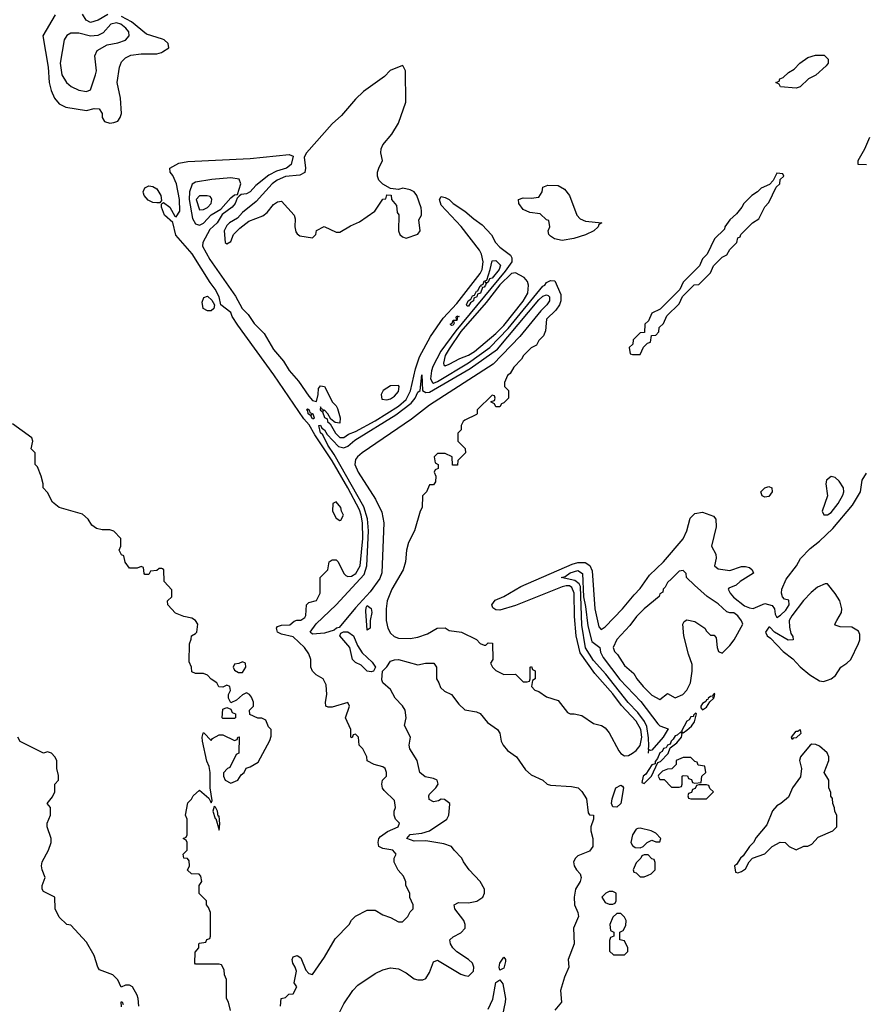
# Model space of a CAD drawing. Header units: inches. Extents: x 2348352 to 2479776, y 460422 to 613655.
# Tile 423 of 590: x 2409268 to 2413610, y 572180 to 577233. Entities that reach past the tile are written whole.
import ezdxf

# ---------------------------------------------------------------- set-up
doc = ezdxf.new("R2010")
doc.units = ezdxf.units.IN
doc.header["$MEASUREMENT"] = 0
doc.layers.add('C4507', color=7, linetype='Continuous')
doc.layers.add('C4517', color=7, linetype='Continuous')

msp = doc.modelspace()

# ---------------------------------------------------------------- linework, layer by layer
at = {"layer": 'C4507', "color": 4}
for points, elevation in [([(2409450, 577258), (2409385.5, 577150), (2409413.1, 576990), (2409418.3, 576910), (2409429.1, 576869.1), (2409446.7, 576830), (2409470, 576800.4), (2409504.7, 576784.7), (2409610, 576766.7), (2409650, 576777.1), (2409674.6, 576774.6), (2409690.7, 576750.7), (2409691.3, 576730), (2409702, 576710), (2409730, 576701), (2409750, 576704.7), (2409770, 576712), (2409782, 576730), (2409788.9, 576751.1), (2409783.7, 576830), (2409766.6, 576910), (2409779.3, 576990), (2409790, 577016), (2409810, 577036.3), (2409838, 577050), (2409890, 577057.3), (2409970, 577058), (2409995.3, 577064.7), (2410000, 577067.7)], 92), ([(2409719.9, 577260.1), (2409670, 577229.7), (2409630, 577218), (2409609, 577230), (2409590, 577262)], 92), ([(2410000, 577132.7), (2409917.7, 577157.7), (2409841, 577221), (2409790, 577249.8)], 92), ([(2410000, 576256.5), (2409995.1, 576270), (2409994.6, 576285.4), (2410000, 576290.8)], 88), ([(2410000, 574414), (2409996.4, 574416.4), (2409983.6, 574416.4), (2409970, 574406), (2409938, 574402), (2409930, 574386), (2409910, 574386), (2409906, 574390), (2409902, 574422), (2409890, 574426), (2409870, 574418), (2409830, 574418), (2409808.4, 574448.4), (2409802, 574482), (2409790, 574486), (2409778, 574510), (2409786, 574530), (2409786, 574570), (2409750, 574608), (2409730, 574615.3), (2409690, 574614), (2409662, 574622), (2409638, 574638), (2409618, 574670), (2409590, 574695.3), (2409470, 574728.7), (2409436.4, 574756.4), (2409410, 574806), (2409388, 574830), (2409388, 574850), (2409378, 574890), (2409358, 574938), (2409346, 574950), (2409346, 575010), (2409326, 575030), (2409335.3, 575070), (2409330, 575086), (2409230, 575158)], 92), ([(2409878, 572170), (2409875.3, 572210), (2409870, 572226), (2409846, 572270), (2409830, 572278), (2409810, 572278), (2409787.3, 572267.3), (2409770, 572306), (2409746, 572330), (2409676.4, 572356.4), (2409668, 572370), (2409648.7, 572430), (2409610, 572498), (2409530, 572586), (2409508.4, 572588.4), (2409470, 572626), (2409448.7, 572670), (2409448, 572730), (2409390, 572758), (2409382, 572770), (2409382, 572790), (2409398, 572830), (2409382, 572870), (2409379, 572890), (2409382, 572910), (2409415.3, 572970), (2409428.7, 573010), (2409428.7, 573030), (2409408.7, 573090), (2409408, 573110), (2409426, 573150), (2409426, 573190), (2409408, 573210), (2409436.4, 573243.6), (2409448, 573270), (2409448, 573310), (2409466, 573330), (2409466, 573354), (2409458, 573390), (2409458, 573430), (2409448, 573450), (2409430, 573468), (2409410, 573475.3), (2409388.9, 573468.9), (2409270, 573528), (2409258, 573550)], 96), ([(2409790, 572166), (2409788.4, 572191.6), (2409792.7, 572192.7), (2409798, 572178)], 96)]:
    msp.add_lwpolyline(points, dxfattribs=dict(at, elevation=elevation))
for points, elevation in [([(2409763.4, 577216.6), (2409734.8, 577210), (2409695.2, 577164.8), (2409668.2, 577151.8), (2409630.9, 577149.1), (2409570, 577163), (2409530, 577163.6), (2409510, 577152.3), (2409495.5, 577130), (2409474.9, 577010), (2409483.8, 576950), (2409507.7, 576910), (2409530.8, 576890), (2409570, 576870.6), (2409610, 576864), (2409630, 576872), (2409657, 576950), (2409660.9, 576970), (2409653.2, 577046.8), (2409665.2, 577074.8), (2409716.5, 577103.5), (2409770, 577113.4), (2409810, 577127.7), (2409829.3, 577150), (2409826.6, 577170), (2409811.6, 577190), (2409786, 577210)], 96), ([(2409970, 576292.3), (2409950, 576295.1), (2409926, 576306), (2409906, 576330), (2409902.5, 576342.5), (2409900.9, 576350), (2409909.3, 576370), (2409930, 576379.5), (2409950, 576376), (2409970, 576364.2), (2409991.6, 576330), (2409995.3, 576304.7), (2409990, 576298), (2409986.4, 576293.6)], 88)]:
    msp.add_lwpolyline(points, close=True, dxfattribs=dict(at, elevation=elevation))
at = {"layer": 'C4517', "color": 4}
for points, elevation in [([(2410000, 577067.7), (2410031.8, 577088.2), (2410029.3, 577110), (2410009, 577130), (2410000, 577132.7)], 92), ([(2413610, 576488.7), (2413568, 576490), (2413568, 576510), (2413602, 576570), (2413628, 576630)], 88), ([(2410000, 576290.8), (2410004.7, 576295.3), (2410037.1, 576270), (2410064, 576224), (2410070, 576221), (2410089.6, 576250.4), (2410087, 576310), (2410072.1, 576390), (2410052.9, 576432.9), (2410039.5, 576450), (2410037.2, 576470), (2410084.1, 576495.9), (2410130, 576505.2), (2410450, 576521.1), (2410650, 576541.6), (2410670, 576532), (2410659.5, 576490), (2410636.4, 576470), (2410584.7, 576455.3), (2410544.8, 576435.2), (2410478.9, 576381.1), (2410450, 576349.6), (2410430, 576339.6), (2410403.5, 576336.5), (2410392.4, 576327.6), (2410382.5, 576317.5), (2410372, 576290), (2410357.6, 576270), (2410306.2, 576233.8), (2410279.6, 576190), (2410243.4, 576156.6), (2410206.5, 576090), (2410205.2, 576070), (2410242.1, 576002.1), (2410374.6, 575814.6), (2410408.4, 575750), (2410439, 575719), (2410470, 575673.4), (2410521.8, 575621.8), (2410570, 575540.3), (2410620.4, 575480.4), (2410650, 575432.7), (2410697.2, 575377.2), (2410750, 575300.5), (2410770, 575279.1), (2410790, 575274), (2410799, 575310), (2410800.4, 575339.6), (2410810, 575354), (2410830.9, 575350.9), (2410871.3, 575270), (2410890.6, 575250.6), (2410896.8, 575236.8), (2410910.5, 575189.5), (2410910, 575162), (2410885.6, 575165.6), (2410862.7, 575182.7), (2410848.7, 575210), (2410830, 575228.7), (2410822, 575222), (2410826, 575230), (2410815.3, 575235.3), (2410810, 575246), (2410808.4, 575230), (2410819.8, 575219.8), (2410830, 575191.3), (2410844, 575184), (2410846.4, 575170), (2410859.5, 575159.5), (2410887.7, 575110), (2410910, 575088.7), (2410930, 575088.2), (2410953.7, 575106.3), (2410990, 575119), (2411090, 575173.8), (2411210, 575248.5), (2411250, 575283.2), (2411271.9, 575328.1), (2411298.2, 575441.8), (2411317.2, 575502.8), (2411373.8, 575606.2), (2411439, 575701), (2411510, 575775.8), (2411629.7, 575930), (2411639.3, 575950), (2411644.2, 575990), (2411635.8, 576030), (2411626.2, 576050), (2411531.8, 576171.8), (2411430, 576280.9), (2411421.2, 576310), (2411430, 576324.7), (2411450, 576321), (2411470.7, 576310.7), (2411491.3, 576290), (2411550.7, 576250.7), (2411596, 576210), (2411639.3, 576179.3), (2411687.9, 576127.9), (2411707.7, 576090), (2411730, 576064.7), (2411784, 576024), (2411791.3, 576010), (2411790.9, 575990.9), (2411757.4, 575942.6), (2411504.1, 575635.9), (2411428.2, 575531.8), (2411386.7, 575453.3), (2411379.1, 575430), (2411374.4, 575390), (2411384.4, 575370), (2411390, 575367.3), (2411410, 575375.6), (2411570, 575471), (2411678.2, 575550), (2411772.8, 575647.2), (2411950, 575864.9), (2411961.2, 575870), (2411970, 575884.7), (2411990, 575894), (2412012.7, 575892.7), (2412042.8, 575822.8), (2412042.8, 575790), (2412036, 575770), (2412018, 575742), (2411970, 575695.3), (2411963.6, 575636.4), (2411954, 575610), (2411930, 575586), (2411918, 575562), (2411890, 575548), (2411852, 575510), (2411842, 575490), (2411802, 575450), (2411783.6, 575416.4), (2411770, 575406), (2411754, 575370), (2411754, 575350), (2411774, 575330), (2411774, 575290), (2411750, 575266), (2411738, 575262), (2411730, 575246), (2411710, 575246), (2411702, 575262), (2411686, 575270), (2411686, 575274), (2411702, 575278), (2411706, 575290), (2411702, 575302), (2411690, 575306), (2411614, 575230), (2411614, 575210), (2411610, 575206), (2411550, 575178), (2411542, 575170), (2411532, 575150), (2411531.6, 575128.4), (2411514, 575110), (2411514, 575070), (2411552.7, 575032.7), (2411554, 575010), (2411514, 574970), (2411512.7, 574947.3), (2411487.3, 574947.3), (2411486, 574990), (2411450, 575006), (2411410, 575006), (2411394, 574990), (2411398, 574958), (2411414, 574950), (2411414, 574930), (2411398, 574922), (2411394, 574910), (2411402, 574890), (2411399.6, 574860.4), (2411390, 574846), (2411370, 574846), (2411354, 574810), (2411334, 574790), (2411332, 574730), (2411322, 574710), (2411292, 574610), (2411261, 574550), (2411251, 574510), (2411246, 574450), (2411234.8, 574410), (2411176.3, 574310), (2411153, 574250), (2411147.7, 574210), (2411147.3, 574150), (2411154.8, 574110), (2411170, 574084.7), (2411187.9, 574067.9), (2411210, 574058.8), (2411270, 574056.3), (2411310, 574063), (2411358.9, 574081.1), (2411408, 574110), (2411450, 574111), (2411470, 574098), (2411534, 574090), (2411610, 574052), (2411630, 574032), (2411650, 574022), (2411658, 574022), (2411670, 574034), (2411692.7, 574032.7), (2411694, 573950), (2411682, 573930), (2411692, 573910), (2411710, 573892), (2411750, 573872), (2411810, 573874), (2411850, 573834), (2411870, 573834), (2411882, 573838), (2411886, 573850), (2411886, 573910), (2411892.7, 573912.7), (2411898, 573898), (2411911.3, 573891.3), (2411912, 573850), (2411898, 573842), (2411892, 573810), (2411910, 573792), (2411930, 573784.7), (2411970, 573758), (2412030, 573738), (2412077.3, 573677.3), (2412090, 573670.8), (2412110.6, 573670.6), (2412150, 573661), (2412210, 573621), (2412250.7, 573610.7), (2412270, 573598), (2412290, 573572), (2412339.9, 573479.9), (2412350, 573466), (2412370, 573454.8), (2412390, 573457.3), (2412410, 573467.7), (2412430, 573483), (2412450, 573508), (2412457.8, 573550), (2412452.7, 573590), (2412430, 573632.6), (2412353.9, 573713.9), (2412310, 573772.8), (2412216.8, 573876.8), (2412142.7, 573982.7), (2412122.4, 574070), (2412113.7, 574170), (2412110.6, 574290), (2412098.5, 574318.5), (2412086.7, 574326.7), (2412070, 574327.8), (2412050, 574321.6), (2411810, 574225.7), (2411730, 574202.7), (2411710, 574204), (2411694.6, 574214.6), (2411688.7, 574230), (2411706.3, 574253.7), (2411750, 574273), (2411836.9, 574323.1), (2412100.7, 574439.3), (2412130, 574447.2), (2412167.6, 574447.6), (2412192.2, 574432.2), (2412203.4, 574403.4), (2412217.6, 574210), (2412237.3, 574117.3), (2412250, 574104), (2412270, 574116.3), (2412359.6, 574210), (2412418.2, 574281.8), (2412450, 574313.4), (2412498, 574382), (2412570, 574450.4), (2412670.7, 574569.3), (2412689.4, 574610), (2412705.6, 574674.4), (2412730, 574698), (2412770, 574706), (2412825.4, 574685.4), (2412838, 574670), (2412838.8, 574630), (2412816, 574530), (2412837.3, 574490), (2412839.1, 574470), (2412831, 574430), (2412850, 574414.8), (2412910, 574406), (2412970, 574427.3), (2412990, 574426.8), (2413010, 574421), (2413024.7, 574410), (2413031.6, 574391.6), (2412962, 574350), (2412942, 574330), (2412904, 574316), (2412901, 574310), (2412910.8, 574290), (2412928.8, 574268.8), (2412984.4, 574224.4), (2413010, 574214), (2413030, 574211), (2413090, 574237.3), (2413126, 574226), (2413139.1, 574210), (2413142.5, 574182.5), (2413150, 574164.7), (2413170, 574176), (2413197.5, 574202.5), (2413214, 574230), (2413212.9, 574252.9), (2413190, 574259.3), (2413179.3, 574270), (2413174, 574290), (2413175.6, 574310), (2413198.6, 574361.4), (2413252, 574430), (2413271.9, 574468.1), (2413321.6, 574518.4), (2413370, 574557.1), (2413438.2, 574621.8), (2413538, 574742), (2413579.6, 574810), (2413589.2, 574870), (2413610, 574904.7)], 88), ([(2410605.2, 572170), (2410609, 572210), (2410630, 572214), (2410648.4, 572231.6), (2410670, 572234), (2410688.7, 572270), (2410676, 572290), (2410686.6, 572350), (2410680.9, 572370), (2410667.8, 572390), (2410664.7, 572410), (2410670, 572422.8), (2410690, 572430.5), (2410710, 572418.8), (2410734.4, 572354.4), (2410750, 572338), (2410770, 572332), (2410830, 572422), (2410884.7, 572515.3), (2410958, 572590), (2410968.9, 572611.1), (2410990, 572632), (2411050, 572662), (2411090, 572662), (2411130, 572638), (2411170, 572624.7), (2411210, 572602), (2411230, 572602), (2411258, 572630), (2411270, 572654), (2411286, 572670), (2411286, 572690), (2411268.4, 572728.4), (2411268, 572750), (2411248, 572790), (2411247.3, 572807.3), (2411236.4, 572836.4), (2411208.4, 572868.4), (2411188.4, 572908.4), (2411188, 572930), (2411198, 572950), (2411182, 572970), (2411130, 572978.4), (2411109.2, 572990), (2411106, 573010), (2411109.3, 573030), (2411118.6, 573041.4), (2411153.5, 573066.5), (2411208, 573090), (2411215.3, 573110), (2411195.3, 573130), (2411188.7, 573150), (2411188.7, 573170), (2411195.3, 573190), (2411190, 573226), (2411136.4, 573276.4), (2411129.1, 573289.1), (2411124, 573310), (2411129, 573330), (2411148.7, 573350), (2411148.7, 573370), (2411142, 573390), (2411130, 573399), (2411086, 573410), (2411048.9, 573428.9), (2411048, 573450), (2411028, 573490), (2411008, 573510), (2411006, 573550), (2410990, 573566), (2410978, 573562), (2410972.7, 573547.3), (2410966, 573550), (2410966, 573590), (2410938, 573650), (2410959, 573710), (2410950, 573728), (2410870, 573705.2), (2410850, 573704), (2410838, 573710), (2410835.3, 573730), (2410842, 573770), (2410838.6, 573818.6), (2410824, 573850), (2410788.7, 573870), (2410769.5, 573889.5), (2410761.2, 573910), (2410761.2, 573950), (2410750, 573978), (2410728.7, 574010), (2410670, 574065.2), (2410610, 574079.3), (2410590, 574089.3), (2410584, 574110), (2410590, 574118), (2410610, 574126), (2410652.7, 574127.3), (2410674.6, 574145.4), (2410688.7, 574151.3), (2410710, 574151.3), (2410730, 574164.7), (2410734.6, 574174.6), (2410738, 574230), (2410750, 574242), (2410790, 574252), (2410808.7, 574290), (2410808.7, 574370), (2410848, 574410), (2410855.3, 574450), (2410870, 574461), (2410890, 574461), (2410901, 574450), (2410930.7, 574390.7), (2410940.7, 574380.7), (2410950, 574376), (2410970, 574377.3), (2410991.3, 574390), (2411013.3, 574430), (2411027.3, 574570), (2411025.3, 574650), (2411018.5, 574690), (2411010, 574717.6), (2410950, 574829.6), (2410870, 574968.2), (2410781.7, 575101.7), (2410752.8, 575152.8), (2410724.9, 575184.9), (2410570.9, 575410.9), (2410385.8, 575665.8), (2410357.4, 575710), (2410349.6, 575730), (2410299.3, 575770), (2410290.9, 575810), (2410270, 575849.4), (2410243.6, 575883.6), (2410151.9, 576031.9), (2410067.8, 576127.8), (2410052.7, 576192.7), (2410009.5, 576230), (2410000, 576256.5)], 88), ([(2410348.4, 572148.4), (2410338, 572190), (2410328, 572210), (2410327.3, 572307.3), (2410318, 572330), (2410316.4, 572356.4), (2410302, 572382), (2410290, 572386), (2410170, 572386), (2410166, 572390), (2410167.3, 572447.3), (2410186, 572470), (2410186, 572490), (2410190, 572494), (2410222, 572498), (2410227.3, 572512.7), (2410242, 572518), (2410246, 572530), (2410246, 572650), (2410236.4, 572676.4), (2410226, 572690), (2410226, 572710), (2410188, 572748), (2410188.7, 572790), (2410202, 572810), (2410196.4, 572836.4), (2410188, 572848), (2410148.4, 572848.4), (2410128.4, 572868.4), (2410138, 572890), (2410136.4, 572916.4), (2410127.3, 572927.3), (2410108.9, 572928.9), (2410106, 572950), (2410126, 572970), (2410126, 573010), (2410122, 573022), (2410106, 573030), (2410122, 573038), (2410126, 573050), (2410126, 573130), (2410118, 573150), (2410130, 573214), (2410148.4, 573231.6), (2410158, 573250), (2410190, 573278), (2410238, 573238), (2410250, 573214), (2410254, 573226), (2410244, 573290), (2410245.2, 573370), (2410239.3, 573399.3), (2410227.2, 573427.2), (2410205.2, 573530), (2410204, 573550), (2410209, 573571), (2410210, 573574), (2410212, 573572), (2410250, 573534), (2410256.4, 573543.6), (2410290, 573562), (2410310, 573562), (2410370, 573534), (2410382, 573538), (2410386, 573550), (2410392.7, 573552.7), (2410391.6, 573468.4), (2410378, 573462), (2410344.7, 573395.3), (2410334, 573390), (2410312.7, 573367.3), (2410312, 573350), (2410322, 573330), (2410350, 573314), (2410386, 573330), (2410403.1, 573356.9), (2410418, 573370), (2410428.7, 573391.3), (2410450, 573398), (2410490, 573422), (2410550, 573534), (2410556.4, 573556.4), (2410558, 573590), (2410544, 573604), (2410530, 573638), (2410510, 573648), (2410488.4, 573648.4), (2410447.3, 573667.3), (2410446, 573690), (2410466, 573710), (2410466, 573730), (2410456.4, 573756.4), (2410446, 573770), (2410430, 573778), (2410410, 573768), (2410379.8, 573740.2), (2410350, 573726), (2410338, 573750), (2410338, 573770), (2410348, 573790), (2410346, 573810), (2410330, 573818), (2410310, 573808), (2410288.4, 573808.4), (2410278, 573830), (2410248.9, 573848.9), (2410230, 573868), (2410210, 573878), (2410170, 573878), (2410150, 573886), (2410148, 573910), (2410136.4, 573936.4), (2410138, 574030), (2410147.3, 574052.7), (2410148, 574070), (2410170, 574082), (2410175.3, 574090), (2410181.2, 574130), (2410170, 574148.7), (2410150, 574161.2), (2410109.4, 574169.4), (2410066.6, 574186.6), (2410028, 574230), (2410026, 574250), (2410048, 574270), (2410047.3, 574307.3), (2410008, 574350), (2410006, 574410), (2410000, 574414)], 92), ([(2410905.6, 572134.4), (2410930, 572182), (2410975.3, 572250), (2411002, 572278), (2411090, 572338), (2411130, 572356), (2411170, 572366), (2411210, 572361), (2411250, 572341), (2411290, 572311), (2411310, 572304.7), (2411334.6, 572305.4), (2411350, 572312), (2411370, 572342), (2411390, 572398), (2411410, 572406), (2411530, 572334.8), (2411550, 572327.3), (2411570, 572324), (2411594.5, 572350), (2411597, 572370), (2411589.2, 572390), (2411570, 572409.2), (2411509.5, 572449.5), (2411489, 572470), (2411477.2, 572490), (2411474, 572510), (2411490, 572526), (2411530, 572546.8), (2411552.7, 572570), (2411552.7, 572590), (2411546, 572610), (2411499, 572670), (2411495.3, 572690), (2411517.2, 572702.8), (2411570, 572700.5), (2411611.4, 572708.6), (2411642.7, 572730), (2411652, 572750), (2411652, 572770), (2411629.4, 572810), (2411573.2, 572870), (2411544, 572910), (2411535.3, 572930), (2411495.3, 572970), (2411482, 572990), (2411442.9, 573002.9), (2411350, 573018.4), (2411290, 573016.3), (2411253.2, 573030), (2411270, 573051.4), (2411330, 573058.7), (2411370, 573070.3), (2411459, 573130), (2411468.7, 573150), (2411473.6, 573206.4), (2411473.2, 573210), (2411446, 573230), (2411430, 573232.7), (2411416.1, 573223.9), (2411390, 573218.4), (2411367, 573230), (2411365.6, 573250), (2411370, 573258.8), (2411401.2, 573290), (2411413.2, 573310), (2411409.1, 573329.1), (2411390, 573339.3), (2411347.5, 573347.5), (2411319, 573370), (2411306.6, 573430), (2411269, 573490), (2411265.2, 573510), (2411272.7, 573550), (2411241.2, 573610), (2411249.5, 573650.5), (2411244.5, 573690), (2411231.3, 573711.3), (2411193.2, 573750), (2411170, 573795.3), (2411129.5, 573829.5), (2411124.1, 573844.1), (2411128, 573890), (2411150, 573911.3), (2411170, 573940.7), (2411190, 573948), (2411210, 573948.4), (2411310, 573921), (2411349.3, 573930.7), (2411392, 573930), (2411406, 573910), (2411406, 573850), (2411418, 573830), (2411425.4, 573805.4), (2411446.4, 573786.4), (2411482, 573770), (2411519.8, 573719.8), (2411550, 573691.3), (2411610, 573681), (2411630, 573671.3), (2411666.2, 573626.2), (2411718, 573590), (2411730.6, 573570.6), (2411737.3, 573530), (2411746.8, 573510), (2411770, 573482.8), (2411814.8, 573450), (2411862.5, 573382.5), (2411890, 573358), (2411950.6, 573330.6), (2411972, 573310), (2411990, 573304), (2412097.3, 573297.3), (2412132, 573290), (2412150, 573272), (2412174.8, 573234.8), (2412183, 573163), (2412190, 573151.3), (2412211.3, 573150), (2412211, 573130), (2412196, 573090), (2412196, 573070), (2412206.8, 573030), (2412206.8, 572990), (2412190, 572965.2), (2412130, 572940.9), (2412117.3, 572930), (2412107.7, 572910), (2412110.8, 572890), (2412122.8, 572870), (2412142.8, 572850), (2412147.3, 572830), (2412142, 572810), (2412118, 572770), (2412110.5, 572730), (2412113, 572690), (2412130.7, 572650), (2412133.4, 572630), (2412108, 572570), (2412110.8, 572490), (2412081, 572410), (2412084.7, 572370), (2412061.4, 572318.6), (2412041, 572250), (2412046, 572190), (2412011.3, 572150)], 84), ([(2412492.1, 573487.9), (2412490, 573469.2)], 84), ([(2411670, 572154.8), (2411693.8, 572206.2), (2411710, 572291), (2411730, 572306), (2411744.9, 572284.9), (2411759.6, 572210), (2411758, 572190), (2411742.8, 572117.2)], 76)]:
    msp.add_lwpolyline(points, dxfattribs=dict(at, elevation=elevation))
for points, elevation in [([(2413250, 576882), (2413170, 576888), (2413162, 576902), (2413146, 576910), (2413162, 576918), (2413166, 576930), (2413183.1, 576936.9), (2413210, 576962), (2413240.4, 576979.6), (2413268, 577010), (2413310, 577038), (2413349.1, 577050.9), (2413394, 577050), (2413414, 577030), (2413414, 577010), (2413403.6, 576996.4), (2413350, 576948), (2413314, 576930), (2413270, 576888)], 88), ([(2411230, 576998), (2411167.5, 576972.5), (2411139.1, 576940.9), (2411030, 576864), (2410990, 576825.2), (2410918.2, 576741.8), (2410870, 576698.4), (2410738, 576550), (2410727.3, 576527.3), (2410734, 576470), (2410730, 576448.7), (2410704.9, 576435.1), (2410630, 576428), (2410588, 576410), (2410561.6, 576390), (2410479.9, 576300.1), (2410410, 576242.7), (2410385.1, 576214.9), (2410344, 576190), (2410330, 576176), (2410316, 576150), (2410322, 576090), (2410330, 576082), (2410350, 576094), (2410364, 576130), (2410397, 576163), (2410442, 576198), (2410513.8, 576226.2), (2410535.9, 576244.1), (2410570, 576284.7), (2410590, 576298), (2410610, 576302), (2410676, 576230), (2410681, 576210), (2410678, 576170), (2410683.6, 576143.6), (2410690, 576134), (2410703.6, 576123.6), (2410770, 576114), (2410786, 576130), (2410788.9, 576151.1), (2410828.9, 576171.1), (2410890, 576142), (2410910, 576142), (2410964.7, 576175.3), (2411010, 576194.8), (2411088.7, 576250), (2411130, 576312), (2411146, 576314), (2411150, 576334), (2411172.7, 576332.7), (2411174, 576310), (2411199.6, 576279.6), (2411203.6, 576243.6), (2411212, 576232), (2411211, 576150), (2411218, 576130), (2411230, 576118), (2411250, 576111), (2411310, 576132), (2411322, 576150), (2411314.6, 576205.4), (2411328, 576230), (2411328, 576250), (2411327.3, 576267.3), (2411304, 576330), (2411290, 576348.7), (2411270, 576359), (2411232, 576368), (2411210, 576362), (2411170, 576366), (2411130, 576388), (2411109.2, 576409.2), (2411102, 576430), (2411102, 576450), (2411108.9, 576471.1), (2411128, 576510), (2411119, 576550), (2411121.2, 576570), (2411129.2, 576590), (2411175.5, 576644.5), (2411210, 576702), (2411248, 576810), (2411246, 576970), (2411234.6, 576994.6)], 92), ([(2413150, 576446), (2413132.7, 576407.3), (2413112.7, 576387.3), (2413070, 576368), (2413051.3, 576348.7), (2413022, 576330), (2412982, 576290), (2412972, 576270), (2412943.6, 576236.4), (2412910, 576206), (2412884.7, 576170), (2412882, 576158), (2412831.6, 576108.4), (2412794, 576030), (2412770, 576006), (2412754, 575970), (2412670, 575886), (2412652.7, 575847.3), (2412552.7, 575747.3), (2412510, 575726), (2412492.7, 575687.3), (2412474, 575670), (2412472.7, 575627.3), (2412450, 575626), (2412414, 575590), (2412412.7, 575567.3), (2412394, 575550), (2412398, 575518), (2412410, 575514), (2412450, 575514), (2412467.3, 575552.7), (2412487.3, 575572.7), (2412502, 575578), (2412507.3, 575612.7), (2412530, 575614), (2412546, 575630), (2412547.3, 575652.7), (2412570, 575674), (2412587.3, 575712.7), (2412650, 575774), (2412667.3, 575812.7), (2412727.3, 575872.7), (2412750, 575874), (2412810, 575934), (2412826, 575970), (2412870, 576014), (2412894.6, 576025.4), (2412910, 576054), (2412946, 576090), (2412950, 576114), (2412962, 576118), (2412966, 576130), (2413026, 576190), (2413058, 576210), (2413088.4, 576271.6), (2413110, 576294), (2413147.3, 576372.7), (2413166, 576390), (2413167.3, 576412.7), (2413186, 576430), (2413182, 576442)], 92), ([(2410350, 576421.6), (2410253.4, 576413.4), (2410170, 576399.6), (2410151.7, 576388.3), (2410138.6, 576350), (2410136.6, 576310), (2410153.3, 576213.3), (2410170, 576184.9), (2410190, 576178.5), (2410210, 576188.7), (2410249.2, 576230.7), (2410299.8, 576260.2), (2410350, 576319.3), (2410370, 576333.4), (2410384, 576336), (2410402, 576390), (2410393.6, 576413.6)], 88), ([(2412050, 576099), (2412010, 576108.7), (2411990, 576122), (2411982, 576130), (2411978, 576150), (2411986, 576170), (2411982, 576202), (2411970, 576206), (2411936.4, 576236.4), (2411883.1, 576243.1), (2411850, 576258), (2411828, 576290), (2411826, 576310), (2411850, 576318), (2411890, 576316), (2411930, 576322), (2411948, 576350), (2411950, 576374), (2411976.4, 576383.6), (2412030, 576381), (2412062.5, 576362.5), (2412086.8, 576330), (2412124.7, 576230), (2412142, 576210), (2412170, 576198), (2412254, 576190), (2412238, 576182), (2412234, 576170), (2412212, 576150), (2412170, 576129), (2412110, 576109)], 88), ([(2410190, 576329.4), (2410173, 576310), (2410190, 576257.3), (2410210, 576258), (2410230, 576268.5), (2410249.3, 576290), (2410253.2, 576310), (2410250, 576318), (2410244.7, 576324.7), (2410229.4, 576329.4)], 92), ([(2411661.2, 575881.2), (2411654, 575886), (2411659.3, 575879.3), (2411657, 575870), (2411650, 575859.5), (2411642, 575858), (2411630.2, 575830), (2411615.6, 575824.4), (2411611.5, 575810), (2411596.8, 575803.2), (2411594.6, 575790), (2411580.3, 575779.7), (2411570, 575762.9), (2411562, 575762), (2411559.3, 575770), (2411568.4, 575790), (2411582, 575798), (2411590, 575814.9), (2411600.4, 575819.6), (2411610, 575839.1), (2411618, 575842), (2411630, 575866.8), (2411634.6, 575865.4), (2411633.2, 575870), (2411643.8, 575876.2), (2411650, 575890.4), (2411663.2, 575896.8), (2411681.1, 575950), (2411690, 575996), (2411710, 575996.4), (2411733.4, 575973.4), (2411727, 575950), (2411690, 575907.1), (2411677.1, 575902.9), (2411670, 575885.6)], 84), ([(2411810, 575933), (2411790, 575929.6), (2411730, 575872), (2411659.4, 575780.6), (2411530, 575631.7), (2411470, 575543.6), (2411450, 575509), (2411440.7, 575470), (2411442, 575462), (2411450, 575456), (2411470, 575464.9), (2411525.4, 575494.6), (2411570, 575510.4), (2411600.7, 575530), (2411710, 575622.3), (2411750, 575663.6), (2411850, 575788.5), (2411873, 575830), (2411877, 575870), (2411871.8, 575890), (2411854.5, 575910)], 92), ([(2410770, 574078.4), (2410757, 574090), (2410788.5, 574131.5), (2410890.4, 574229.6), (2411033.9, 574386.1), (2411047.8, 574430), (2411057, 574610), (2411051, 574671), (2411032.4, 574732.4), (2410880.6, 575000.6), (2410847.4, 575050), (2410821.5, 575101.5), (2410810, 575112.7), (2410802, 575150), (2410810, 575151.8), (2410816.7, 575136.7), (2410830, 575128), (2410844.4, 575104.4), (2410902.3, 575042.3), (2410930, 575035), (2410950, 575044.4), (2410985.6, 575074.4), (2411195.8, 575204.2), (2411275.4, 575264.6), (2411296.4, 575290), (2411310, 575321), (2411322, 575330), (2411330, 575411), (2411333.4, 575330), (2411350, 575320.3), (2411370, 575320.8), (2411578, 575442), (2411717.5, 575542.5), (2411930, 575794.4), (2411950, 575814.7), (2411970, 575821.5), (2411977.4, 575817.4), (2411985.3, 575810), (2411985.2, 575790), (2411971.3, 575770), (2411940.6, 575739.4), (2411833.2, 575606.8), (2411695.5, 575464.5), (2411370, 575254), (2411277, 575183), (2411023.8, 575010), (2410999.3, 574990), (2410990, 574976), (2410986, 574950), (2411002.7, 574910), (2411092.5, 574772.5), (2411125.3, 574705.3), (2411134.3, 574650), (2411125.6, 574394.4), (2411114.4, 574365.6), (2411064.3, 574295.7), (2410990, 574215.1), (2410906.2, 574113.8), (2410892, 574110), (2410880.7, 574099.3), (2410830, 574084.7)], 84), ([(2410230, 575739.3), (2410209.2, 575750), (2410203.2, 575783.2), (2410212.7, 575807.3), (2410230, 575813.4), (2410253.7, 575793.7), (2410267.3, 575770), (2410262.8, 575750), (2410250, 575739.3)], 88), ([(2411482.7, 575662.7), (2411475.3, 575670), (2411485.1, 575674.9), (2411490, 575690.4), (2411509.1, 575690.9), (2411506.3, 575706.3), (2411510, 575712.7), (2411522, 575710), (2411512.5, 575707.5), (2411510, 575689.6), (2411490.9, 575689.1), (2411495.2, 575675.2), (2411490, 575665.1)], 84), ([(2411210, 575355.3), (2411170, 575353.2), (2411132, 575330), (2411122, 575310), (2411125.4, 575285.4), (2411150, 575281), (2411170, 575287.3), (2411190, 575301), (2411210, 575324.7), (2411213.2, 575350)], 92), ([(2410770, 575183.6), (2410760.9, 575199.1), (2410766, 575206), (2410759.1, 575200.9), (2410746.4, 575210), (2410745.6, 575225.6), (2410739, 575230), (2410743.7, 575236.3), (2410752.9, 575230), (2410756.4, 575216.4), (2410770.2, 575210), (2410777.1, 575190), (2410775.6, 575184.4)], 84), ([(2413430, 574888.7), (2413406, 574870), (2413402.8, 574850), (2413411, 574790), (2413382.8, 574710), (2413391.3, 574691.3), (2413410, 574691), (2413430, 574704), (2413466, 574750), (2413490, 574792), (2413495.1, 574810), (2413492.7, 574830), (2413470, 574864), (2413450, 574884)], 92), ([(2413090, 574782.7), (2413075.3, 574790), (2413069.4, 574810), (2413090, 574830.7), (2413110, 574837.3), (2413124.7, 574830), (2413126, 574810), (2413110, 574786)], 88), ([(2410890, 574758), (2410874, 574750), (2410872, 574710), (2410890, 574674), (2410910, 574662), (2410915.3, 574664.7), (2410928, 574690), (2410918, 574710), (2410915.3, 574730)], 92), ([(2412492.1, 573487.9), (2412494.2, 573505.8), (2412492.4, 573547.6), (2412484.6, 573604.6), (2412471.8, 573631.8), (2412437.5, 573677.5), (2412388.8, 573728.8), (2412274.4, 573874.4), (2412210, 573944), (2412170, 574009.6), (2412150, 574126), (2412143.3, 574323.3), (2412136.9, 574336.9), (2412115.4, 574355.4), (2412044, 574370), (2412065.1, 574374.9), (2412090, 574394.4), (2412130, 574406), (2412153.8, 574390), (2412158.8, 574270), (2412170, 574222), (2412181.8, 574121.8), (2412201.5, 574041.5), (2412243, 574010), (2412247, 573987), (2412259.5, 573959.5), (2412345.9, 573845.9), (2412453.7, 573733.7), (2412539.6, 573619.6), (2412550, 573608), (2412592.8, 573592.8), (2412568.5, 573550), (2412510, 573483.6), (2412502, 573482)], 84), ([(2412670, 574406), (2412650, 574402), (2412610, 574364), (2412590, 574344), (2412578.8, 574321.2), (2412567.3, 574310), (2412565.4, 574294.6), (2412550, 574286), (2412547.1, 574272.9), (2412470, 574209), (2412430.8, 574170), (2412396.5, 574123.5), (2412330, 574051.6), (2412311, 574010), (2412318, 573990), (2412334, 573974), (2412370, 573918), (2412416.9, 573876.9), (2412432, 573850), (2412464.7, 573810), (2412510, 573766), (2412550, 573744.7), (2412590, 573774), (2412630, 573752), (2412668, 573770), (2412690, 573791.3), (2412708.7, 573830), (2412717.2, 573890), (2412716, 573924), (2412697, 573977), (2412674.5, 574070), (2412668.7, 574130), (2412675.3, 574144.7), (2412690, 574152), (2412730, 574144.7), (2412782, 574110), (2412790, 574094), (2412810, 574074), (2412830, 574074), (2412839.6, 574059.6), (2412844.7, 574010), (2412851.1, 573991.1), (2412870, 573981), (2412910, 574020.5), (2412931.5, 574050), (2412977.2, 574130), (2412970, 574148), (2412950, 574174), (2412930, 574188), (2412910, 574188), (2412894.6, 574194.6), (2412850, 574235.3), (2412792.9, 574272.9), (2412728.7, 574330), (2412688, 574370), (2412686, 574390)], 88), ([(2413410, 574338), (2413398, 574338), (2413359.3, 574320.7), (2413326.4, 574293.6), (2413288, 574252), (2413227.1, 574172.9), (2413214.8, 574150), (2413215.3, 574115.3), (2413222.8, 574082.8), (2413232, 574068), (2413234, 574050), (2413209.1, 574049.1), (2413138, 574090), (2413114.6, 574114.6), (2413110, 574115.3), (2413092, 574090), (2413102, 574070), (2413118.5, 574058.5), (2413184, 573990), (2413232.2, 573952.2), (2413270, 573910.8), (2413320.7, 573870), (2413370, 573839.3), (2413390, 573837.1), (2413410, 573842.4), (2413430, 573850.6), (2413452.4, 573867.6), (2413479.5, 573910), (2413510, 573930.5), (2413529.5, 573950), (2413570, 574031.3), (2413576.2, 574050), (2413577.2, 574077.2), (2413570, 574095.3), (2413535.5, 574115.5), (2413476.4, 574116.4), (2413450, 574126), (2413448, 574130), (2413458, 574150), (2413482, 574190), (2413484, 574210), (2413473.2, 574250), (2413450, 574288.7)], 88), ([(2411050, 574099), (2411042.3, 574197.7), (2411043.8, 574216.2), (2411050, 574226.8), (2411070, 574210.8), (2411074.4, 574190), (2411064.7, 574150), (2411064.7, 574110)], 84), ([(2411070, 573886), (2411049.6, 573889.6), (2411019.5, 573919.5), (2410990, 573934), (2410974, 573950), (2410961.2, 574010), (2410909, 574070), (2410915.3, 574084.7), (2410928.9, 574091.1), (2410950, 574090.8), (2410978.8, 574070), (2411000.5, 574020.5), (2411023.4, 573983.4), (2411075.9, 573935.9), (2411092, 573910), (2411082, 573890)], 84), ([(2410410, 573938), (2410391.6, 573928.4), (2410370, 573926), (2410362, 573910), (2410370, 573894), (2410390, 573882), (2410410, 573882), (2410428, 573910), (2410426, 573930)], 92), ([(2412830, 573775.3), (2412819.8, 573760.2), (2412810, 573759), (2412798, 573750), (2412796.9, 573743.1), (2412790, 573742), (2412786.2, 573733.8), (2412770, 573724), (2412760.7, 573710), (2412760.7, 573700.7), (2412770, 573691.3), (2412790, 573704.7), (2412807.3, 573732.7), (2412828, 573750), (2412822, 573758), (2412830, 573754), (2412833.6, 573773.6)], 88), ([(2410310, 573646), (2410306, 573650), (2410310, 573694), (2410330, 573702), (2410350, 573694), (2410358, 573678), (2410374, 573670), (2410374, 573650), (2410370, 573646)], 92), ([(2412733.2, 573673.2), (2412723.6, 573663.6), (2412723.6, 573656.4), (2412710, 573655.1), (2412700.5, 573639.5), (2412690, 573632), (2412661, 573581), (2412670, 573572), (2412690, 573586), (2412712.9, 573607.1), (2412729, 573630), (2412738, 573670)], 88), ([(2412658, 573578), (2412639.3, 573560.7), (2412630, 573558), (2412619.9, 573540.1), (2412608.2, 573530), (2412604.5, 573515.5), (2412590, 573508.7), (2412583.4, 573496.6), (2412570, 573491.6), (2412562.8, 573477.2), (2412551, 573470), (2412539.1, 573440.9), (2412526.4, 573426.4), (2412526.4, 573413.6), (2412510, 573408.7), (2412478.5, 573361.5), (2412464.9, 573350), (2412458, 573318), (2412470, 573312), (2412508, 573350), (2412540.2, 573419.8), (2412553.6, 573426.4), (2412593.2, 573466.8), (2412604, 573496), (2412638, 573522), (2412662, 573550), (2412666, 573570)], 88), ([(2413230, 573538), (2413225.2, 573550), (2413250, 573580.7), (2413258.6, 573581.4), (2413270.6, 573590.6), (2413273, 573570), (2413250, 573547), (2413234.8, 573545.2)], 84), ([(2413330, 573514.5), (2413321, 573510), (2413271.3, 573450), (2413266.8, 573430), (2413277.3, 573390), (2413272.8, 573347.2), (2413230.7, 573290), (2413210, 573242), (2413171.3, 573210), (2413150, 573199), (2413128.1, 573171.9), (2413099.1, 573100.9), (2413044.5, 573035.5), (2413030.8, 573009.2), (2413011.3, 572990), (2412978.8, 572941.2), (2412964.7, 572930), (2412943.6, 572896.4), (2412934, 572890), (2412938, 572858), (2412950, 572854), (2412970, 572862), (2412990, 572874), (2413008.4, 572911.6), (2413026, 572930), (2413090, 572952), (2413126, 572990), (2413168.4, 573011.6), (2413194, 573010), (2413214, 572990), (2413250, 572972), (2413288.9, 572991.1), (2413310, 572991), (2413330, 573001), (2413363.3, 573036.7), (2413438, 573070), (2413458, 573090), (2413458, 573150), (2413448.4, 573168.4), (2413447.3, 573187.3), (2413438, 573210), (2413436.4, 573236.4), (2413428.4, 573248.4), (2413427.3, 573267.3), (2413418, 573290), (2413418, 573330), (2413393.2, 573370), (2413416.9, 573430), (2413416.9, 573450), (2413409.3, 573470), (2413370, 573504.5), (2413350, 573513.6)], 88), ([(2412710, 573446), (2412670, 573446), (2412634, 573430), (2412634, 573410), (2412612.7, 573387.3), (2412590, 573386), (2412563.6, 573376.4), (2412543.6, 573356.4), (2412542, 573350), (2412550, 573334), (2412572.7, 573332.7), (2412610, 573294), (2412650, 573294), (2412662, 573298), (2412666, 573310), (2412666, 573350), (2412670, 573354), (2412692.7, 573352.7), (2412698, 573338), (2412712.7, 573332.7), (2412718, 573318), (2412730, 573314), (2412762, 573318), (2412766, 573350), (2412786, 573370), (2412782, 573402), (2412747.3, 573407.3), (2412742, 573422), (2412730, 573426)], 88), ([(2412330, 573191.2), (2412310, 573192.3), (2412302.7, 573210), (2412305.4, 573234.6), (2412324.4, 573290), (2412350, 573304.4), (2412359.6, 573299.6), (2412364.4, 573290), (2412350, 573209.6)], 84), ([(2412790, 573306), (2412750, 573306), (2412738, 573302), (2412732.7, 573287.3), (2412718, 573282), (2412712.7, 573267.3), (2412698, 573262), (2412694, 573250), (2412698, 573238), (2412710, 573234), (2412790, 573234), (2412826, 573270), (2412807.3, 573287.3), (2412802, 573302)], 88), ([(2410264.7, 573195.3), (2410258, 573170), (2410270, 573134), (2410274, 573134), (2410290, 573074), (2410294.8, 573105.2), (2410290, 573146), (2410286, 573146), (2410282, 573170), (2410272.1, 573192.1)], 92), ([(2412450, 573084), (2412438, 573082), (2412430, 573078), (2412411.3, 573050), (2412402, 573010), (2412410, 572994), (2412423.6, 572983.6), (2412450, 572982), (2412466, 572990), (2412486, 573010), (2412510, 573022), (2412530, 573014), (2412550, 573014), (2412555.3, 573030), (2412530, 573058), (2412506, 573070)], 88), ([(2412490, 572946), (2412470, 572946), (2412458, 572942), (2412454, 572930), (2412430, 572906), (2412414, 572870), (2412418, 572858), (2412430, 572854), (2412450, 572834), (2412470, 572834), (2412490, 572842), (2412506, 572850), (2412526, 572870), (2412527.3, 572907.3), (2412522, 572922), (2412510, 572926)], 88), ([(2412310, 572758), (2412290, 572758), (2412274, 572750), (2412254, 572730), (2412270, 572702), (2412290, 572694), (2412310, 572694), (2412322, 572698), (2412326, 572710), (2412326, 572750)], 88), ([(2412350, 572646), (2412330, 572646), (2412310, 572626), (2412294, 572590), (2412298, 572558), (2412314, 572550), (2412314, 572530), (2412298, 572522), (2412292.7, 572507.3), (2412292.7, 572452.7), (2412312.7, 572432.7), (2412370, 572434), (2412386, 572450), (2412386, 572470), (2412370, 572506), (2412346, 572510), (2412346, 572550), (2412362, 572558), (2412376.4, 572583.6), (2412378, 572610), (2412370, 572626)], 88), ([(2411730, 572355.3), (2411726, 572370), (2411730, 572391.3), (2411750, 572421), (2411758.8, 572410), (2411759.1, 572399.1), (2411750, 572365.2)], 76)]:
    msp.add_lwpolyline(points, close=True, dxfattribs=dict(at, elevation=elevation))

doc.saveas('drawing.dxf')
